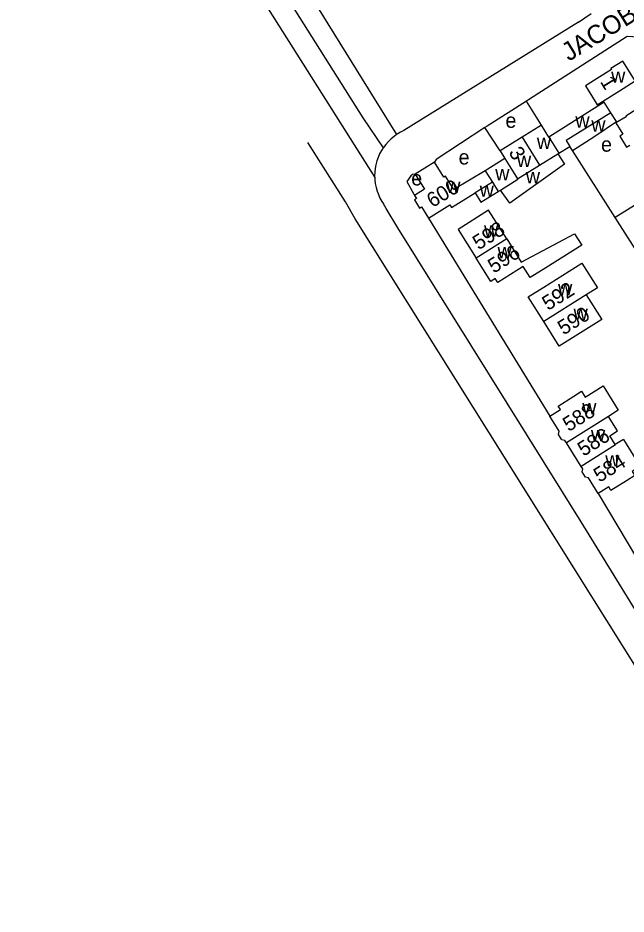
# Model space of a CAD drawing. Extents: x 158848 to 160613, y 385889 to 387762.
# Drawn here: x 159449.2 to 159614.3, y 385891.7 to 386135.1 of the extents above; entities that cross this region are included whole.
import ezdxf

# ---------------------------------------------------------------- set-up
doc = ezdxf.new("R2010")
doc.units = 0
for name, color, linetype in [('BLT_Basislijn', 7, 'Continuous'), ('BLT_Bebouwing', 7, 'Continuous'), ('BLT_Centroide', 7, 'Continuous'), ('BLT_Huisnummer', 7, 'Continuous'), ('BLT_Huisnummer_ tussenligend', 7, 'Continuous'), ('BLT_Onderverdeling_panden', 7, 'Continuous'), ('BLT_Straatnaam', 7, 'Continuous')]:
    doc.layers.add(name, color=color, linetype=linetype)

msp = doc.modelspace()

# ---------------------------------------------------------------- linework, layer by layer
at = {"layer": 'BLT_Basislijn'}
for p, q in [((159522.5, 386150.89), (159551.98, 386103.4)), ((159601.38, 386133.96), (159604.84, 386136.26)), ((159601.38, 386133.96), (159553.95, 386104.49)), ((159591.3, 386106), (159587.28, 386112.53)), ((159580.08, 386098.97), (159575.95, 386105.29)), ((159611.33, 386080.94), (159599.72, 386099.1)), ((159623.31, 386088.33), (159611.33, 386080.94)), ((159549.11, 386083.35), (159548.43, 386084.58)), ((159560.6, 386080.7), (159593.57, 386026.93)), ((159606.72, 386005.95), (159622.31, 385979.72))]:
    msp.add_line(p, q, dxfattribs=at)
for points in [[(159356.01, 386401.63), (159357.72, 386400.83), (159362.85, 386393.64), (159414.93, 386310.52), (159451.83, 386252.49), (159455.56, 386246.19), (159505.79, 386166.67), (159542.85, 386107.99), (159548.32, 386099.77)], [(159422.8, 386289.62), (159436.02, 386268.54), (159498.7, 386166.67), (159546.03, 386091.72)], [(159638.46, 386097.71), (159638.08, 386098.31), (159635.35, 386103.19), (159621.61, 386125.19), (159619.73, 386128), (159618.53, 386129.4), (159617.69, 386129.88), (159614.58, 386130.03), (159587.8, 386112.86), (159587.28, 386112.53)], [(159587.28, 386112.53), (159576.6, 386105.71), (159575.95, 386105.29)], [(159553.95, 386104.49), (159553.02, 386104.03), (159552.13, 386103.5), (159551.98, 386103.4)], [(159575.95, 386105.29), (159562.69, 386096.68), (159562.29, 386095.93)], [(159551.98, 386103.4), (159551.29, 386102.91), (159550.49, 386102.25), (159549.74, 386101.53), (159549.06, 386100.76), (159548.43, 386099.94), (159548.32, 386099.77)], [(159657.94, 385891.74), (159657.83, 385892.33), (159642.11, 385918.35), (159627.44, 385942.09), (159540.71, 386080.55), (159538.1, 386085.17), (159527.89, 386101.24)], [(159548.32, 386099.77), (159547.87, 386099.07), (159547.38, 386098.16), (159546.96, 386097.21), (159546.61, 386096.24), (159546.34, 386095.24), (159546.15, 386094.22), (159546.04, 386093.19), (159546.01, 386092.16), (159546.03, 386091.72)], [(159557.02, 386092.66), (159556.32, 386092.54), (159555.81, 386092.21), (159554.77, 386090.65), (159556.66, 386087.2), (159556.84, 386086.91)], [(159546.03, 386091.72), (159546.06, 386091.12), (159546.18, 386090.1), (159546.39, 386089.08), (159546.68, 386088.09), (159547.04, 386087.12), (159547.47, 386086.18), (159547.97, 386085.28), (159548.43, 386084.58)], [(159640.6, 385935.72), (159602.14, 385998.27), (159552.31, 386078.05), (159549.11, 386083.35)], [(159650.36, 386035.55), (159643.21, 386031.06), (159611.33, 386080.94)]]:
    msp.add_lwpolyline(points, dxfattribs=at)
at = {"layer": 'BLT_Bebouwing'}
for p, q in [((159591.3, 386106), (159586.05, 386102.71)), ((159586.05, 386102.71), (159580.08, 386098.97)), ((159599.72, 386099.1), (159599.02, 386100.22)), ((159595.72, 386098.18), (159596.07, 386098.39)), ((159576.01, 386093.61), (159567.51, 386088.52)), ((159602.12, 386013.28), (159598.08, 386019.72)), ((159613.58, 386020.6), (159611.35, 386019.27))]:
    msp.add_line(p, q, dxfattribs=at)
for points in [[(159612.5, 386115.33), (159616.74, 386117.98), (159613.37, 386123.38), (159610.16, 386121.37), (159610.36, 386121.07), (159603.23, 386116.62), (159605.88, 386112.38), (159606.41, 386111.53), (159612.5, 386115.33)], [(159610.17, 386109.35), (159608.34, 386112.17), (159593.34, 386102.75)], [(159624.35, 386105.89), (159620.43, 386112.28), (159616.17, 386109.67), (159614.18, 386108.45), (159614.29, 386108.27), (159611.55, 386106.6), (159613.43, 386103.53), (159612.58, 386103), (159614.43, 386100), (159615.28, 386100.52)], [(159599.72, 386099.1), (159605.85, 386102.95), (159611.72, 386106.95), (159610.17, 386109.35)], [(159593.34, 386102.75), (159591.3, 386106)], [(159596.07, 386098.39), (159599.02, 386100.22)], [(159581.34, 386096.96), (159576.01, 386093.61)], [(159580.08, 386098.97), (159581.34, 386096.96)], [(159595.72, 386098.18), (159597.55, 386095.39), (159582.73, 386084.82), (159580.21, 386088.34)], [(159562.29, 386095.93), (159557.02, 386092.66)], [(159567.51, 386088.52), (159565.26, 386092.14), (159564.82, 386091.87), (159562.29, 386095.93)], [(159557.02, 386092.66), (159559.55, 386088.59), (159556.84, 386086.91)], [(159566.89, 386083.61), (159573.32, 386087.6)], [(159573.32, 386087.6), (159574.88, 386085.06), (159579.57, 386087.94)], [(159579.57, 386087.94), (159580.21, 386088.34)], [(159556.84, 386086.91), (159557.37, 386086.05), (159556.8, 386085.7), (159558.2, 386083.42), (159558.74, 386083.75), (159560.6, 386080.7)], [(159560.6, 386080.7), (159566.44, 386084.33)], [(159566.44, 386084.33), (159566.89, 386083.61)], [(159581.87, 386075.11), (159576.96, 386082.89), (159568.7, 386077.68), (159573.56, 386069.87)], [(159581.87, 386075.11), (159585.85, 386068.8), (159600.33, 386076.48), (159602.27, 386073.4), (159592.51, 386067.24), (159588.28, 386064.57), (159586.39, 386067.56), (159579.5, 386063.21), (159578.78, 386064.34), (159577.54, 386063.56), (159573.56, 386069.87)], [(159591.95, 386052.63), (159587.74, 386059.32), (159591.98, 386061.98), (159602.3, 386068.45), (159606.49, 386061.8), (159603.49, 386059.91)], [(159603.49, 386059.91), (159607.71, 386053.19), (159596.15, 386045.93), (159591.95, 386052.63)], [(159593.57, 386026.93), (159596.44, 386028.73), (159595.83, 386029.7), (159600.07, 386032.36), (159602.21, 386033.7), (159603.21, 386032.11), (159608.05, 386035.15), (159612.18, 386028.56), (159609.52, 386026.89)], [(159598.08, 386019.72), (159597.67, 386020.37), (159596.84, 386020.56), (159595.94, 386022), (159596.14, 386022.84), (159593.57, 386026.93)], [(159611.35, 386019.27), (159609.88, 386021.62), (159611.99, 386022.95), (159609.52, 386026.89)], [(159613.58, 386020.6), (159618.14, 386013.32), (159615.95, 386011.95), (159616.67, 386010.82), (159614.43, 386009.41), (159610.19, 386006.76), (159609.57, 386007.74), (159606.72, 386005.95)], [(159606.72, 386005.95), (159604.05, 386010.21), (159603.23, 386010.4), (159602.34, 386011.81), (159602.53, 386012.62), (159602.12, 386013.28)]]:
    msp.add_lwpolyline(points, dxfattribs=at)
at = {"layer": 'BLT_Onderverdeling_panden'}
for p, q in [((159610.17, 386109.35), (159598.05, 386101.76)), ((159586.05, 386102.71), (159590.76, 386095.1)), ((159593.34, 386102.75), (159596.07, 386098.39)), ((159598.05, 386101.76), (159599.02, 386100.22)), ((159590.76, 386095.1), (159595.72, 386098.18)), ((159584.82, 386091.42), (159590.76, 386095.1)), ((159577.98, 386090.47), (159579.57, 386087.94)), ((159581.87, 386075.11), (159573.56, 386069.87)), ((159603.49, 386059.91), (159591.95, 386052.63)), ((159609.52, 386026.89), (159598.08, 386019.72))]:
    msp.add_line(p, q, dxfattribs=at)
for points in [[(159581.34, 386096.96), (159582.74, 386094.73), (159584.82, 386091.42)], [(159576.01, 386093.61), (159577.98, 386090.47)], [(159577.98, 386090.47), (159573.32, 386087.6)], [(159580.21, 386088.34), (159584.9, 386091.29), (159584.82, 386091.42)], [(159611.35, 386019.27), (159611.46, 386019.14), (159602.12, 386013.28)]]:
    msp.add_lwpolyline(points, dxfattribs=at)

# ---------------------------------------------------------------- texts
at = {"layer": 'BLT_Centroide'}
for s, p in [('w', (159610.23, 386117.47)), ('e', (159581.54, 386105.25)), ('w', (159600.52, 386105.28)), ('w', (159604.85, 386104.22)), ('w', (159590.05, 386099.52)), ('e', (159607.49, 386098.76)), ('e', (159568.82, 386095.29)), ('w', (159584.66, 386094.57)), ('e', (159555.96, 386089.6)), ('w', (159578.77, 386090.95)), ('w', (159587.06, 386090.17)), ('w', (159565.46, 386087.53)), ('w', (159574.54, 386086.51)), ('w', (159575.73, 386075.66)), ('w', (159579.38, 386069.84)), ('w', (159595.82, 386059.72)), ('w', (159600.02, 386053.03)), ('w', (159602.38, 386027.44)), ('w', (159604.76, 386020.09)), ('w', (159608.62, 386013.28))]:
    msp.add_text(s, height=4, dxfattribs=at).set_placement(p)
at = {"layer": 'BLT_Huisnummer'}
for s, rotation, p in [('1', 301.5198, (159607.13, 386117.78)), ('3', 302.1135, (159582.28, 386098.58)), ('600', 31.5179, (159561.73, 386083.44)), ('598', 32.2391, (159574.24, 386071.95)), ('596', 32.2453, (159578.37, 386065.61)), ('592', 32.1203, (159593.09, 386055.49)), ('590', 32.1224, (159597.32, 386048.83)), ('588', 32.0773, (159598.71, 386022.61)), ('584', 32.0819, (159607.06, 386008.81))]:
    msp.add_text(s, height=4, rotation=rotation, dxfattribs=at).set_placement(p)
at = {"layer": 'BLT_Huisnummer_ tussenligend'}
msp.add_text('586', height=4, rotation=32.0819, dxfattribs=at).set_placement((159602.72, 386015.88))
at = {"layer": 'BLT_Straatnaam'}
msp.add_text('JACOB FRANKAERTWEG', height=5, rotation=31.6604, dxfattribs=at).set_placement((159598.74, 386123.17))

doc.saveas('drawing.dxf')
